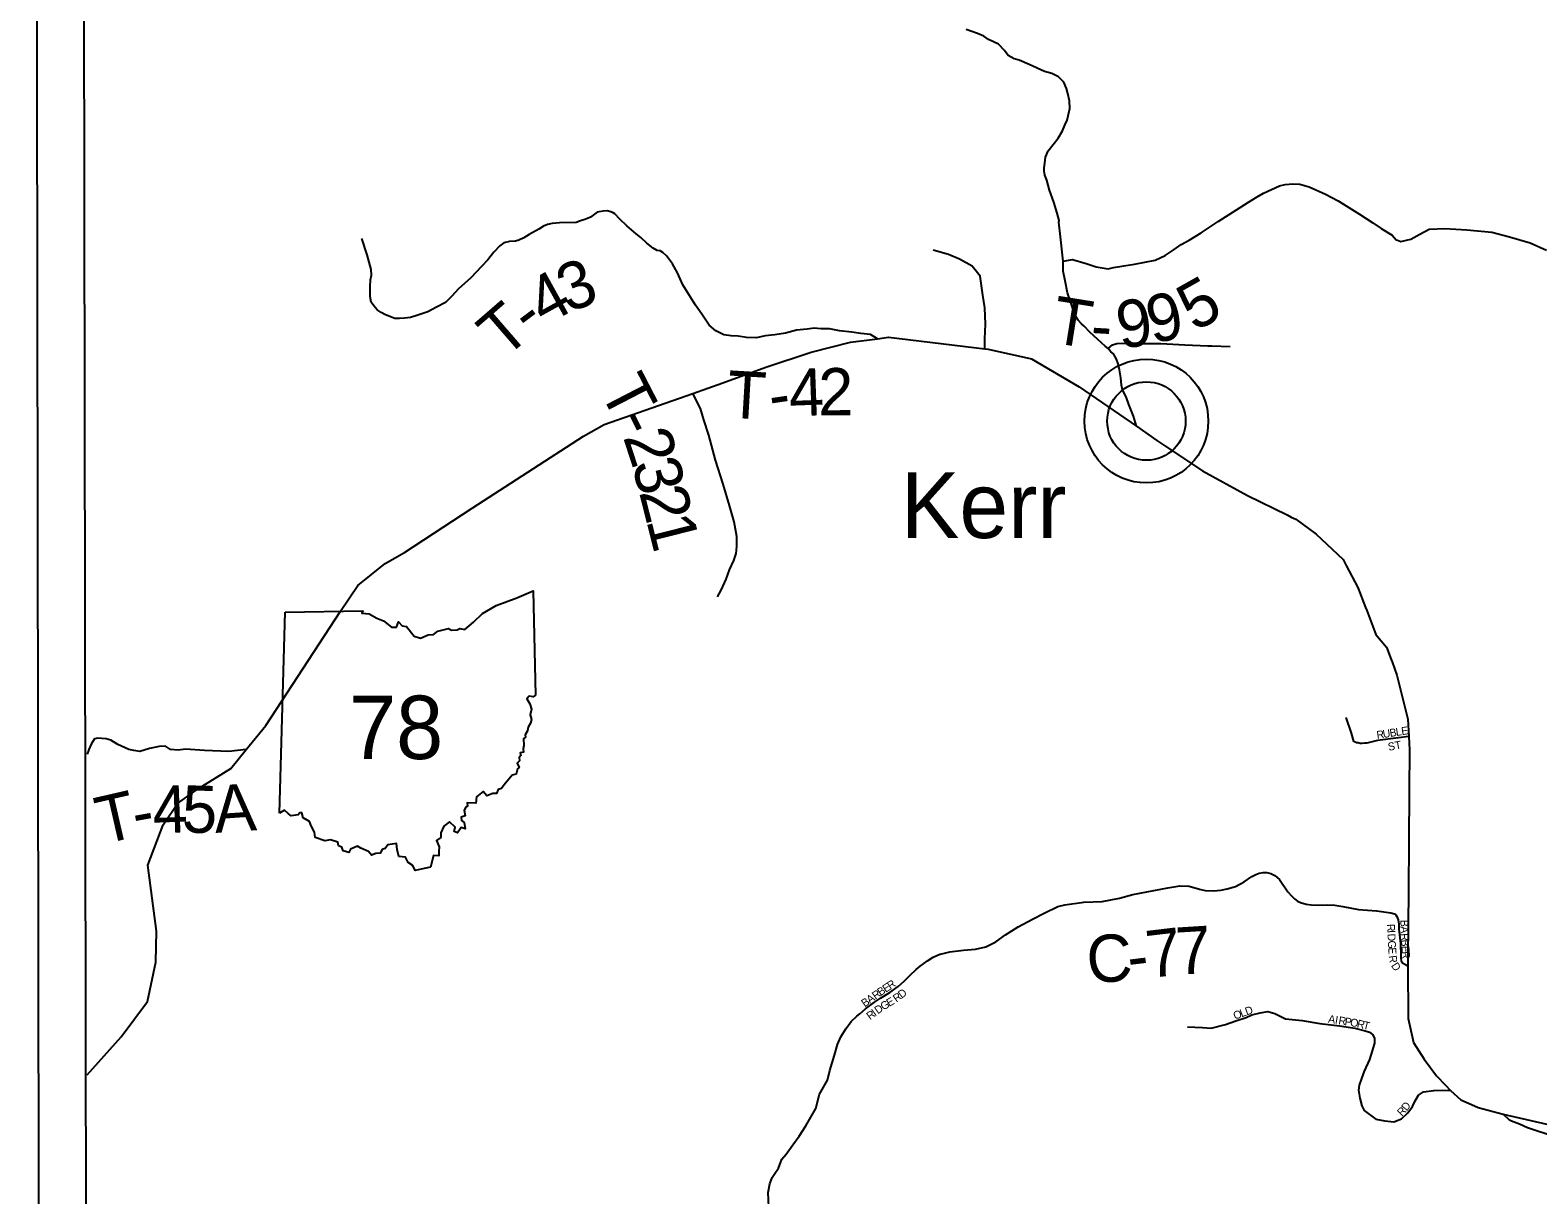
# Model space of a CAD drawing. Extents: x -15 to 405, y -40 to 87.
# Drawn here: x -14.941 to -13.026, y 34.837 to 36.316 of the extents above; entities that cross this region are included whole.
import ezdxf

# ---------------------------------------------------------------- set-up
doc = ezdxf.new("R2010")
doc.units = 0
for name, color, linetype in [('GM_P_State_Location', 7, 'Continuous'), ('GM_X_Airport_Text_Class_2', 7, 'Continuous'), ('GM_X_City_Street_Text', 7, 'Continuous'), ('GM_X_Minor_Lake', 7, 'Continuous'), ('GM_X_Minor_River', 7, 'Continuous'), ('GM_X_State_Location', 7, 'Continuous'), ('GM_X_State_Shield', 7, 'Continuous'), ('GM_X_Township_ROW', 7, 'Continuous'), ('GM_X_Township_Subdivision_Text', 7, 'Continuous'), ('GM_X_Township_Text', 7, 'Continuous')]:
    doc.layers.add(name, color=color, linetype=linetype)

msp = doc.modelspace()

# ---------------------------------------------------------------- linework, layer by layer
at = {"layer": 'GM_P_State_Location'}
for points in [[(-13.6292, 36.0225), (-13.6172, 36.0248), (-13.5998, 36.0195), (-13.5874, 36.0153), (-13.5721, 36.0126), (-13.5653, 36.0143), (-13.5521, 36.0165), (-13.5384, 36.0186), (-13.5252, 36.0212), (-13.5122, 36.0236), (-13.4994, 36.0296), (-13.4881, 36.0373), (-13.4791, 36.0437), (-13.4691, 36.0492), (-13.454, 36.0586), (-13.4321, 36.0731), (-13.409, 36.0878), (-13.3937, 36.0975), (-13.3828, 36.1043), (-13.3746, 36.1088), (-13.3645, 36.1137), (-13.3543, 36.1181), (-13.347, 36.12), (-13.3373, 36.1209), (-13.3286, 36.1204), (-13.3167, 36.117), (-13.2957, 36.1077), (-13.2799, 36.0992), (-13.2526, 36.0824), (-13.2358, 36.0714), (-13.225, 36.0639), (-13.2112, 36.0554), (-13.206, 36.0498), (-13.2044, 36.0492)], [(-13.8649, 35.9241), (-13.8741, 35.9293), (-13.8861, 35.9307), (-13.8978, 35.9322), (-13.9131, 35.934), (-13.926, 35.9367), (-13.9368, 35.9366), (-13.9456, 35.9373), (-13.9545, 35.9364), (-13.9681, 35.935), (-13.9817, 35.9313), (-13.9953, 35.9291), (-14.0078, 35.9278), (-14.0186, 35.9252), (-14.0314, 35.9255), (-14.0419, 35.9274), (-14.0511, 35.9277), (-14.0604, 35.9292), (-14.0705, 35.9339), (-14.079, 35.9414), (-14.088, 35.9553), (-14.0962, 35.9665), (-14.1048, 35.9804), (-14.1125, 35.9924), (-14.1191, 36.0076), (-14.1253, 36.0191), (-14.1331, 36.0291), (-14.1379, 36.0334), (-14.1412, 36.0358), (-14.1448, 36.0362), (-14.15, 36.0389), (-14.1581, 36.0452), (-14.1655, 36.0524), (-14.1715, 36.0571), (-14.1833, 36.0674), (-14.1922, 36.0758), (-14.1987, 36.0825), (-14.2008, 36.0841), (-14.2036, 36.0853), (-14.2084, 36.0864), (-14.2136, 36.0859), (-14.2213, 36.0847), (-14.2296, 36.0785), (-14.2336, 36.0765), (-14.238, 36.0748), (-14.2424, 36.0736), (-14.2476, 36.0715)], [(-14.2476, 36.0715), (-14.2689, 36.0713), (-14.2781, 36.0704), (-14.2841, 36.0691), (-14.2893, 36.067), (-14.2953, 36.063), (-14.3076, 36.0564), (-14.3144, 36.0523), (-14.3208, 36.049), (-14.3248, 36.0478), (-14.3324, 36.0473), (-14.3396, 36.046), (-14.3448, 36.0419), (-14.3523, 36.0338), (-14.3599, 36.0241), (-14.3682, 36.0156), (-14.3817, 36.0014), (-14.3971, 35.9872), (-14.4059, 35.9782), (-14.4138, 35.9701), (-14.4254, 35.964), (-14.4361, 35.9582), (-14.4489, 35.9541), (-14.4581, 35.9512), (-14.4658, 35.9503), (-14.4722, 35.9498), (-14.4782, 35.9497), (-14.4899, 35.9544), (-14.4956, 35.9572), (-14.5008, 35.9607), (-14.5049, 35.9659), (-14.5082, 35.9703), (-14.5095, 35.9775), (-14.5096, 35.9903), (-14.5089, 35.9988), (-14.5078, 36.0048), (-14.5083, 36.012), (-14.5133, 36.0304), (-14.52, 36.0512)], [(-13.2044, 36.0492), (-13.2043, 36.0491), (-13.2, 36.0474), (-13.1875, 36.0503), (-13.1762, 36.0569), (-13.164, 36.063), (-13.1441, 36.0641), (-13.1163, 36.0624), (-13.0844, 36.0595), (-13.062, 36.0536), (-13.036, 36.0457), (-13.0153, 36.0366)], [(-13.7287, 35.9113), (-13.7288, 35.9241), (-13.7277, 35.9425), (-13.7288, 35.9634), (-13.7311, 35.9792), (-13.7346, 36.0033), (-13.7449, 36.016), (-13.761, 36.0251), (-13.7748, 36.0309), (-13.7943, 36.0366)], [(-13.5719, 35.9118), (-13.5663, 35.9163), (-13.5611, 35.918), (-13.5539, 35.9184), (-13.535, 35.9182), (-13.5049, 35.9182), (-13.4748, 35.9161), (-13.4455, 35.9152), (-13.4407, 35.915), (-13.4405, 35.915)], [(-13.4405, 35.915), (-13.417, 35.914)], [(-14.0684, 35.5964), (-14.0637, 35.6049), (-14.0574, 35.6186), (-14.0531, 35.6307), (-14.0473, 35.6424), (-14.0446, 35.6513), (-14.0442, 35.6557), (-14.0435, 35.6605), (-14.0435, 35.6669), (-14.0436, 35.673), (-14.0471, 35.6914), (-14.0529, 35.7122), (-14.0609, 35.7394), (-14.0709, 35.7698), (-14.0793, 35.8018), (-14.0856, 35.821), (-14.0898, 35.8353), (-14.0996, 35.8544)], [(-14.6668, 35.4026), (-14.6889, 35.3999), (-14.7199, 35.4014), (-14.744, 35.4031), (-14.7536, 35.4017), (-14.7633, 35.4023), (-14.7693, 35.4067), (-14.7774, 35.4065), (-14.7898, 35.4039), (-14.8022, 35.4001), (-14.8098, 35.4012), (-14.8159, 35.4027), (-14.83, 35.4089), (-14.8389, 35.4144), (-14.845, 35.4159), (-14.8502, 35.4166), (-14.8554, 35.417), (-14.8598, 35.4161), (-14.8637, 35.4092), (-14.8668, 35.4023), (-14.8692, 35.3967), (-14.8692, 35.3965)]]:
    msp.add_lwpolyline(points, dxfattribs=at)
at = {"layer": 'GM_X_City_Street_Text'}
for points in [[(-13.1901, 35.4189), (-13.2032, 35.4173), (-13.23, 35.4139), (-13.2436, 35.4107), (-13.2464, 35.4106), (-13.2492, 35.4102), (-13.252, 35.4102), (-13.2545, 35.411), (-13.2565, 35.411), (-13.2601, 35.4126), (-13.2629, 35.4234), (-13.2695, 35.443)], [(-13.2312, 35.1975), (-13.2306, 35.1975), (-13.2189, 35.1961), (-13.2131, 35.1953), (-13.2082, 35.1938), (-13.2064, 35.1925), (-13.2052, 35.1906), (-13.2036, 35.1861), (-13.2026, 35.1809), (-13.2027, 35.1745), (-13.2007, 35.1561), (-13.2004, 35.1405), (-13.2002, 35.1375), (-13.1996, 35.134), (-13.1979, 35.1317), (-13.195, 35.1298), (-13.1912, 35.1279)], [(-13.8876, 35.067), (-13.8802, 35.0734), (-13.8688, 35.0818), (-13.8614, 35.0868), (-13.8495, 35.0939), (-13.8388, 35.1018), (-13.8313, 35.1083), (-13.8235, 35.1158), (-13.8157, 35.1233), (-13.8107, 35.1276), (-13.8016, 35.1344), (-13.7942, 35.1388), (-13.7857, 35.1425)], [(-13.471, 35.0502), (-13.4521, 35.0494), (-13.4413, 35.0488), (-13.4229, 35.0532), (-13.4098, 35.0579), (-13.3966, 35.0622), (-13.3895, 35.0656), (-13.3787, 35.0682), (-13.3692, 35.07), (-13.3603, 35.0674), (-13.3469, 35.0605), (-13.3256, 35.0586), (-13.303, 35.0547), (-13.2781, 35.0516), (-13.2588, 35.0488), (-13.2455, 35.0455), (-13.2401, 35.0437), (-13.2362, 35.0405), (-13.2338, 35.0358), (-13.2335, 35.0297), (-13.2399, 35.0091), (-13.2468, 34.9942), (-13.2502, 34.9849), (-13.2532, 34.9764), (-13.2539, 34.97), (-13.2521, 34.96), (-13.2498, 34.95), (-13.2469, 34.9441), (-13.2318, 34.9332), (-13.2205, 34.931), (-13.2093, 34.9296), (-13.1993, 34.9335), (-13.1911, 34.9413), (-13.1853, 34.9494), (-13.1822, 34.9563), (-13.1779, 34.9636), (-13.1712, 34.9677), (-13.1581, 34.9694), (-13.1476, 34.9699), (-13.1373, 34.9696)], [(-12.973, 34.8602), (-12.973, 34.8602), (-12.9737, 34.8664), (-12.9756, 34.8727), (-12.9773, 34.8773), (-12.9799, 34.885), (-12.9856, 34.8922), (-12.9945, 34.901), (-13.005, 34.9102), (-13.0158, 34.9145), (-13.0279, 34.9184), (-13.0391, 34.922), (-13.0496, 34.9267), (-13.0596, 34.9307), (-13.062, 34.9319), (-13.0702, 34.9394)]]:
    msp.add_lwpolyline(points, dxfattribs=at)
at = {"layer": 'GM_X_State_Location'}
for p, q in [((-14.8692, 34.0644), (-14.8813, 42.1225)), ((-14.6248, 35.3217), (-14.6176, 35.577))]:
    msp.add_line(p, q, dxfattribs=at)
msp.add_lwpolyline([(-14.9291, 34.0044), (-14.9414, 42.1825), (-5.8257, 42.1825), (-5.8134, 34.0044)], close=True, dxfattribs=at)
for points in [[(-14.8692, 34.9895), (-14.8256, 35.0378), (-14.7922, 35.0825), (-14.7817, 35.1327), (-14.7808, 35.1717), (-14.7919, 35.2558), (-14.7726, 35.3069), (-14.7544, 35.3339), (-14.7276, 35.3529), (-14.6865, 35.3785), (-14.6668, 35.4026), (-14.6419, 35.433), (-14.5471, 35.578), (-14.5253, 35.6107), (-14.4906, 35.6386), (-14.4658, 35.6528), (-14.3799, 35.7088), (-14.2385, 35.8004), (-14.2121, 35.8151), (-14.0996, 35.8544), (-14.0616, 35.8679), (-14.0068, 35.8879), (-13.9491, 35.9068), (-13.8994, 35.9196), (-13.8649, 35.9241), (-13.8509, 35.9259), (-13.7287, 35.9113), (-13.7243, 35.9108), (-13.6692, 35.8987), (-13.6087, 35.863), (-13.5361, 35.8129), (-13.51, 35.7948)], [(-13.51, 35.7948), (-13.5002, 35.788), (-13.4521, 35.7562), (-13.3949, 35.725), (-13.3446, 35.7003)], [(-13.3446, 35.7003), (-13.3394, 35.6977), (-13.3336, 35.6949), (-13.3078, 35.6758), (-13.2876, 35.6567), (-13.2734, 35.6436), (-13.2716, 35.6402)], [(-13.2716, 35.6402), (-13.2695, 35.6362), (-13.2547, 35.6084), (-13.245, 35.5826)], [(-14.6176, 35.577), (-14.5186, 35.5786), (-14.5201, 35.5755), (-14.5108, 35.5749), (-14.5009, 35.5694), (-14.4925, 35.566), (-14.4822, 35.5579), (-14.4761, 35.558), (-14.4735, 35.5646), (-14.4688, 35.5595), (-14.4632, 35.5586), (-14.4535, 35.5463), (-14.4456, 35.5437), (-14.436, 35.5479), (-14.4289, 35.5486), (-14.4237, 35.5527), (-14.4101, 35.5562), (-14.4063, 35.5541), (-14.3991, 35.5546), (-14.3954, 35.5561), (-14.3892, 35.5547), (-14.3782, 35.564), (-14.3668, 35.575), (-14.3493, 35.5853), (-14.3232, 35.5951), (-14.3025, 35.6038), (-14.2995, 35.4713)], [(-13.245, 35.5826), (-13.2436, 35.5789), (-13.2321, 35.5484), (-13.2184, 35.5325), (-13.2126, 35.5169)], [(-13.2126, 35.5169), (-13.2114, 35.5137), (-13.2052, 35.4969), (-13.1912, 35.4412), (-13.1901, 35.4189), (-13.1893, 35.4019), (-13.1896, 35.3504)], [(-14.2995, 35.4713), (-14.3026, 35.4695), (-14.3073, 35.4704), (-14.3105, 35.4667), (-14.3065, 35.4604), (-14.3047, 35.4539), (-14.3063, 35.4467), (-14.3047, 35.4407), (-14.3058, 35.4358), (-14.3088, 35.4308), (-14.3098, 35.4261), (-14.3124, 35.4211), (-14.3122, 35.4183), (-14.3145, 35.4161), (-14.3141, 35.4078), (-14.3153, 35.4032), (-14.3149, 35.3993), (-14.3189, 35.3982), (-14.318, 35.3949), (-14.3204, 35.3924), (-14.3199, 35.3881), (-14.3228, 35.3853), (-14.32, 35.3797), (-14.3222, 35.378), (-14.324, 35.3712), (-14.3291, 35.3698), (-14.3391, 35.3575), (-14.3427, 35.3528), (-14.3467, 35.3516), (-14.3489, 35.3468), (-14.3538, 35.3468), (-14.3613, 35.3435), (-14.3661, 35.3492), (-14.3745, 35.3423), (-14.3754, 35.3344), (-14.3861, 35.3346), (-14.3857, 35.3306), (-14.3881, 35.3294), (-14.3902, 35.3254), (-14.389, 35.3182), (-14.394, 35.3164), (-14.3934, 35.3122), (-14.3902, 35.3097), (-14.3888, 35.3018), (-14.394, 35.3033), (-14.3984, 35.2966), (-14.4029, 35.2982), (-14.4014, 35.3039), (-14.4089, 35.3108), (-14.4161, 35.3053), (-14.4198, 35.2965), (-14.4198, 35.2906), (-14.4252, 35.2871), (-14.4217, 35.2788), (-14.4224, 35.2731), (-14.4223, 35.2676), (-14.4289, 35.2679), (-14.433, 35.2532)], [(-13.1897, 35.3398), (-13.1897, 35.3379), (-13.19, 35.2975)], [(-13.1896, 35.3504), (-13.1896, 35.3484), (-13.1897, 35.3398)], [(-14.433, 35.2532), (-14.4445, 35.2504), (-14.4525, 35.2487), (-14.4554, 35.2553), (-14.4611, 35.2589), (-14.4648, 35.2656), (-14.4731, 35.2665), (-14.475, 35.2757), (-14.4759, 35.2831), (-14.4872, 35.2813), (-14.4903, 35.2768), (-14.4943, 35.2755), (-14.4966, 35.2709), (-14.5021, 35.2705), (-14.5079, 35.2684), (-14.5117, 35.2729), (-14.5213, 35.2774), (-14.5256, 35.2797), (-14.5346, 35.2761), (-14.5366, 35.2718), (-14.5437, 35.2737), (-14.5454, 35.2785), (-14.5497, 35.28), (-14.5507, 35.285), (-14.5599, 35.2878), (-14.567, 35.2867), (-14.5795, 35.2907), (-14.5803, 35.2974), (-14.5846, 35.3056), (-14.5867, 35.3112), (-14.5946, 35.3156), (-14.5963, 35.3223), (-14.5988, 35.3221), (-14.6011, 35.3194), (-14.6099, 35.3181), (-14.6134, 35.3209), (-14.6183, 35.3256), (-14.6248, 35.3217)], [(-13.19, 35.2975), (-13.19, 35.2959), (-13.1906, 35.2127)], [(-13.1906, 35.2127), (-13.1906, 35.2119), (-13.1907, 35.1915)], [(-13.1907, 35.1915), (-13.1907, 35.1909), (-13.1912, 35.1279), (-13.191, 35.0609), (-13.184, 35.0305), (-13.1706, 35.0093), (-13.1548, 34.9881), (-13.1436, 34.9762)], [(-13.1436, 34.9762), (-13.1373, 34.9696), (-13.1238, 34.9578), (-13.1106, 34.9519)], [(-13.1106, 34.9519), (-13.1021, 34.9481), (-13.0702, 34.9394), (-12.9498, 34.9122), (-12.9193, 34.9054), (-12.9191, 34.9054)]]:
    msp.add_lwpolyline(points, dxfattribs=at)
at = {"layer": 'GM_X_Township_Subdivision_Text'}
for radius in [0.0786, 0.0498]:
    msp.add_circle((-13.5234, 35.8195), radius, dxfattribs=at)
at = {"layer": 'GM_X_Township_Text'}
for points in [[(-13.5361, 35.8129), (-13.54, 35.8256), (-13.5459, 35.8404), (-13.5492, 35.8503), (-13.5538, 35.8591), (-13.5551, 35.8651), (-13.5561, 35.8743), (-13.5574, 35.8847), (-13.5592, 35.8923), (-13.5613, 35.8983), (-13.565, 35.9047), (-13.5686, 35.9074), (-13.5719, 35.9118), (-13.576, 35.9145), (-13.585, 35.9232), (-13.5952, 35.9323), (-13.6025, 35.9402), (-13.6058, 35.943), (-13.6099, 35.9477), (-13.6131, 35.9521), (-13.6161, 35.9597), (-13.6237, 35.9824), (-13.6268, 35.9976), (-13.629, 36.01), (-13.6292, 36.0225), (-13.6325, 36.0533), (-13.6348, 36.0722), (-13.6344, 36.0742), (-13.6366, 36.0834), (-13.6408, 36.0974), (-13.6467, 36.1125), (-13.6501, 36.1253), (-13.6523, 36.1317), (-13.6532, 36.1373), (-13.6532, 36.1409), (-13.6525, 36.1469), (-13.6514, 36.1546), (-13.648, 36.1627), (-13.6417, 36.1708), (-13.6354, 36.1785), (-13.6299, 36.1878), (-13.6272, 36.1951), (-13.6241, 36.2016), (-13.6207, 36.2165), (-13.6213, 36.2261), (-13.6231, 36.2353), (-13.6248, 36.2417), (-13.6281, 36.2497), (-13.6351, 36.2564), (-13.6436, 36.2607), (-13.6528, 36.2633), (-13.6723, 36.2723), (-13.6852, 36.2777), (-13.6912, 36.2796), (-13.6989, 36.2835), (-13.7035, 36.2902), (-13.7112, 36.2982), (-13.7238, 36.304), (-13.7299, 36.3083), (-13.738, 36.3118), (-13.7525, 36.3168)], [(-13.7857, 35.1425), (-13.7849, 35.1428), (-13.7732, 35.1457), (-13.7559, 35.1476), (-13.7406, 35.1489), (-13.7272, 35.152), (-13.7146, 35.1585), (-13.7023, 35.167), (-13.6864, 35.1772), (-13.6679, 35.1872), (-13.6534, 35.1947), (-13.6358, 35.203), (-13.6271, 35.2053), (-13.6031, 35.2087), (-13.5795, 35.2097), (-13.5576, 35.2139), (-13.5408, 35.2185), (-13.4961, 35.2268), (-13.481, 35.2293), (-13.4691, 35.2291), (-13.456, 35.2252), (-13.4487, 35.2235), (-13.4381, 35.2232), (-13.4287, 35.2238), (-13.4207, 35.2254), (-13.4102, 35.2285), (-13.3994, 35.2345), (-13.3893, 35.2413), (-13.3846, 35.2439), (-13.38, 35.2456), (-13.3752, 35.2465), (-13.3704, 35.2464), (-13.3653, 35.2451), (-13.3604, 35.2427), (-13.3544, 35.2375), (-13.3436, 35.2218), (-13.3391, 35.2167), (-13.3353, 35.2129), (-13.3316, 35.2101), (-13.3277, 35.2081), (-13.3206, 35.2061), (-13.3139, 35.2051), (-13.305, 35.205), (-13.2936, 35.2055), (-13.2839, 35.2047), (-13.2739, 35.203), (-13.2541, 35.1994), (-13.2312, 35.1975)], [(-14.003, 34.8213), (-14.0041, 34.8402), (-14.0016, 34.851), (-13.9988, 34.859), (-13.9955, 34.8642), (-13.9907, 34.871), (-13.9866, 34.8822), (-13.981, 34.8886), (-13.9725, 34.9006), (-13.9644, 34.9114), (-13.956, 34.9246), (-13.9434, 34.9466), (-13.9385, 34.965), (-13.9284, 34.9826), (-13.9255, 34.995), (-13.9198, 35.0146), (-13.9157, 35.028), (-13.9116, 35.0377), (-13.9053, 35.048), (-13.8984, 35.057), (-13.8912, 35.0639), (-13.8876, 35.067)]]:
    msp.add_lwpolyline(points, dxfattribs=at)

# ---------------------------------------------------------------- texts
at = {"layer": 'GM_X_Airport_Text_Class_2'}
for s, rotation, p in [('R', 8.2606, (-13.2303, 35.4159)), ('U', 8.8091, (-13.2224, 35.4171)), ('ST', 10.6279, (-13.2156, 35.4008)), ('B', 8.8493, (-13.2137, 35.4184)), ('L', 8.854, (-13.2059, 35.4196)), ('E', 8.8334, (-13.1989, 35.4207)), ('B', 270.4858, (-13.2008, 35.1862)), ('R', 273.134, (-13.2179, 35.1808)), ('I', 273.1047, (-13.2174, 35.1729)), ('D', 273.1281, (-13.2172, 35.1685)), ('A', 272.1455, (-13.2007, 35.1779)), ('R', 273.556, (-13.2004, 35.1689)), ('G', 273.1281, (-13.2167, 35.1597)), ('E', 273.342, (-13.2162, 35.1509)), ('B', 273.8056, (-13.1999, 35.1609)), ('E', 273.818, (-13.1994, 35.153)), ('R', 273.8157, (-13.1989, 35.146)), ('R', 277.1747, (-13.2156, 35.1405)), ('D', 302.1625, (-13.213, 35.1282)), ('R', 33.5517, (-13.8487, 35.0974)), ('A', 35.3878, (-13.8747, 35.0796)), ('R', 34.9701, (-13.8676, 35.0846)), ('B', 33.5553, (-13.8612, 35.0892)), ('E', 33.5461, (-13.8546, 35.0935)), ('E', 30.9544, (-13.8501, 35.0756)), ('R', 35.6262, (-13.841, 35.0811)), ('D', 37.9552, (-13.8342, 35.086)), ('B', 35.4078, (-13.8812, 35.075)), ('R', 37.3361, (-13.8744, 35.0587)), ('I', 36.4677, (-13.8681, 35.0635)), ('D', 34.7753, (-13.8646, 35.0661)), ('G', 31.3985, (-13.8575, 35.071)), ('O', 20.1979, (-13.4109, 35.0594)), ('L', 20.1979, (-13.4026, 35.0624)), ('D', 19.057, (-13.3961, 35.0648)), ('A', 351.0478, (-13.293, 35.0559)), ('I', 351.0478, (-13.2843, 35.0546)), ('R', 351.0488, (-13.2799, 35.0539)), ('P', 351.0586, (-13.2721, 35.0526)), ('O', 349.8261, (-13.2652, 35.0516)), ('R', 345.9696, (-13.2567, 35.05)), ('T', 346.7303, (-13.2489, 35.0481)), ('D', 52.6778, (-13.1926, 34.9428)), ('R', 45.8243, (-13.1989, 34.9362))]:
    msp.add_text(s, height=0.01, rotation=rotation, dxfattribs=at).set_placement(p)
at = {"layer": 'GM_X_Minor_Lake'}
for s, rotation, p in [('C', 3.55, (-13.5976, 35.1057)), ('7', 6.8126, (-13.5201, 35.1121)), ('7', 3.5358, (-13.4843, 35.1164)), ('-', 6.9332, (-13.5446, 35.1091))]:
    msp.add_text(s, height=0.06, rotation=rotation, dxfattribs=at).set_placement(p)
at = {"layer": 'GM_X_Minor_River'}
for s, rotation, p in [('4', 28.9502, (-14.2882, 35.9396)), ('3', 20.9892, (-14.2579, 35.9566)), ('5', 29.3748, (-13.462, 35.9322)), ('T', 40.8917, (-14.3392, 35.8973)), ('T', 350.8583, (-13.646, 35.9195)), ('9', 8.9288, (-13.5565, 35.9109)), ('9', 12.4943, (-13.516, 35.9174)), ('-', 36.9112, (-14.3061, 35.926)), ('-', 356.5747, (-13.5952, 35.9117)), ('T', 297.3144, (-14.219, 35.859)), ('T', 356.6381, (-14.0573, 35.8241)), ('4', 2.0664, (-13.9766, 35.8254)), ('2', 0.281, (-13.9402, 35.8267)), ('-', 8.2577, (-13.9993, 35.822)), ('-', 296.2997, (-14.1986, 35.8194)), ('2', 288.0696, (-14.1885, 35.7994)), ('3', 284.4313, (-14.1773, 35.7652)), ('2', 284.266, (-14.1681, 35.7295)), ('1', 284.2167, (-14.159, 35.6937)), ('4', 2.0768, (-14.785, 35.2959)), ('5', 358.6937, (-14.749, 35.2972)), ('A', 3.8643, (-14.7061, 35.2965)), ('T', 12.9541, (-14.8499, 35.2818)), ('-', 10.3363, (-14.8069, 35.2917))]:
    msp.add_text(s, height=0.06, rotation=rotation, dxfattribs=at).set_placement(p)
at = {"layer": 'GM_X_State_Shield'}
msp.add_text('78', height=0.08048, dxfattribs=at).set_placement((-14.5364, 35.3904))
at = {"layer": 'GM_X_Township_ROW'}
msp.add_text('Kerr', height=0.08333, rotation=0, dxfattribs=at).set_placement((-13.8353, 35.671))

doc.saveas('drawing.dxf')
